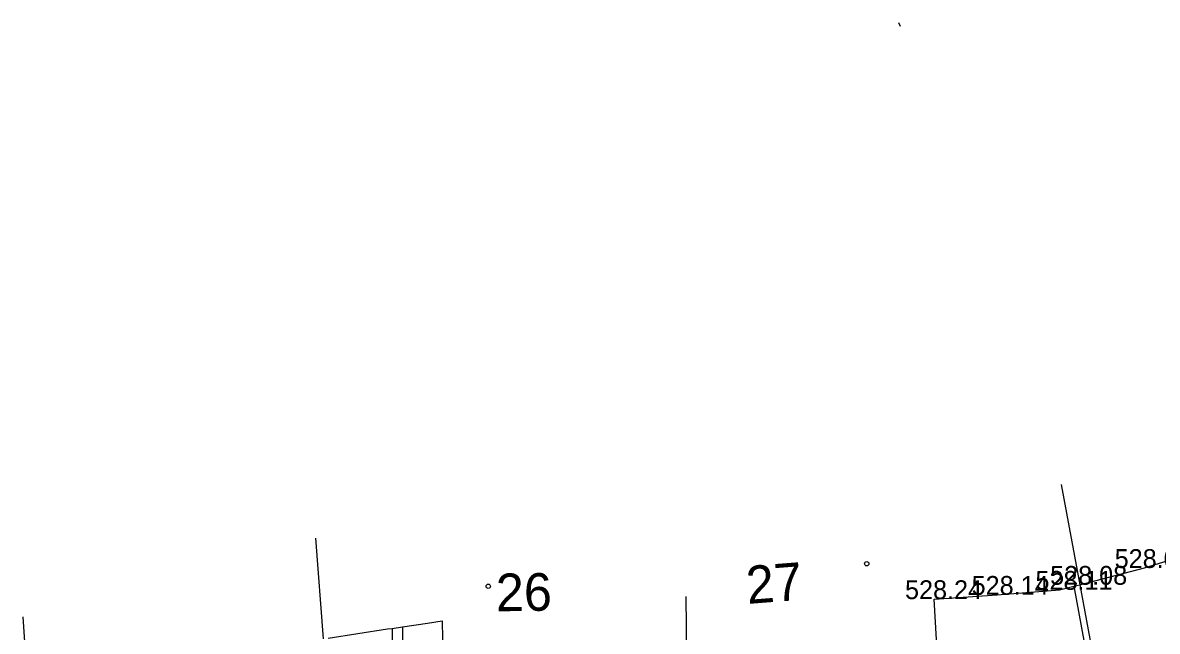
# Model space of a CAD drawing. Extents: x -668867 to -667827, y -1131943 to -1131019.
# Drawn here: x -668808.29 to -668763.11, y -1131266.55 to -1131242.31 of the extents above; entities that cross this region are included whole.
import ezdxf

# ---------------------------------------------------------------- set-up
doc = ezdxf.new("R2010")
doc.units = 0
for name, color, linetype in [('G_Bod_tecka', 7, 'Continuous'), ('G_Bod_vyska', 7, 'Continuous'), ('G_Budovy-znacky', 7, 'Continuous'), ('G_Budovy_Objekty', 7, 'Continuous'), ('G_Budovy_vstupy', 7, 'Continuous'), ('G_Cisla_orientacni', 7, 'Continuous'), ('G_Ploty', 7, 'Continuous')]:
    doc.layers.add(name, color=color, linetype=linetype)

msp = doc.modelspace()

# ---------------------------------------------------------------- linework, layer by layer
at = {"layer": 'G_Bod_tecka'}
for p, q in [((-668763.62, -1131264.03), (-668763.62, -1131264.03)), ((-668766.19, -1131264.7), (-668766.19, -1131264.7)), ((-668772, -1131265.27), (-668772, -1131265.27)), ((-668769.48, -1131265.1), (-668769.48, -1131265.1)), ((-668767, -1131264.9), (-668767, -1131264.9))]:
    msp.add_line(p, q, dxfattribs=at)
at = {"layer": 'G_Budovy-znacky'}
for centre in [(-668774.68, -1131263.86), (-668789.75, -1131264.76)]:
    msp.add_circle(centre, 0.0875, dxfattribs=at)
at = {"layer": 'G_Budovy_Objekty'}
for p, q in [((-668773.34, -1131242.46), (-668773.404, -1131242.309)), ((-668766.93, -1131260.7), (-668766.19, -1131264.7)), ((-668796.63, -1131262.84), (-668796.33, -1131266.85)), ((-668763.62, -1131264.03), (-668762.46, -1131263.66)), ((-668767, -1131264.9), (-668766.43, -1131264.76)), ((-668766.43, -1131264.76), (-668766.19, -1131264.7)), ((-668766.19, -1131264.7), (-668765.85, -1131264.61)), ((-668781.88, -1131265.16), (-668781.82, -1131270.16)), ((-668772, -1131265.27), (-668769.48, -1131265.1)), ((-668771.76, -1131269.38), (-668772, -1131265.27)), ((-668808.288, -1131265.976), (-668808.09, -1131268.66)), ((-668792.17, -1131266.23), (-668791.58, -1131266.14)), ((-668791.58, -1131266.14), (-668791.54, -1131268.79)), ((-668793.76, -1131266.46), (-668793.58, -1131266.44)), ((-668793.58, -1131266.44), (-668793.16, -1131266.37)), ((-668793.58, -1131266.44), (-668793.54, -1131268.82)), ((-668793.16, -1131266.37), (-668793.14, -1131268.81))]:
    msp.add_line(p, q, dxfattribs=at)
at = {"layer": 'G_Budovy_vstupy'}
for p, q in [((-668765.85, -1131264.61), (-668763.62, -1131264.03)), ((-668769.48, -1131265.1), (-668767, -1131264.9)), ((-668796.13, -1131266.82), (-668793.76, -1131266.46)), ((-668793.16, -1131266.37), (-668792.17, -1131266.23))]:
    msp.add_line(p, q, dxfattribs=at)
at = {"layer": 'G_Ploty'}
for p, q in [((-668766.43, -1131264.76), (-668763.5, -1131280.59)), ((-668766.19, -1131264.7), (-668763.3, -1131280.3))]:
    msp.add_line(p, q, dxfattribs=at)

# ---------------------------------------------------------------- texts
at = {"layer": 'G_Bod_vyska'}
for s, p in [('528.03', (-668764.806, -1131264.03)), ('528.08', (-668767.376, -1131264.7)), ('528.14', (-668770.502, -1131265.1)), ('528.11', (-668767.961, -1131264.9)), ('528.24', (-668773.154, -1131265.27))]:
    msp.add_text(s, height=0.75, dxfattribs=at).set_placement(p)
at = {"layer": 'G_Cisla_orientacni'}
for s, rotation, p in [('27', 4.4344, (-668779.422, -1131265.464)), ('26', 0.7556, (-668789.438, -1131265.758))]:
    msp.add_text(s, height=1.5, rotation=rotation, dxfattribs=at).set_placement(p)

doc.saveas('drawing.dxf')
